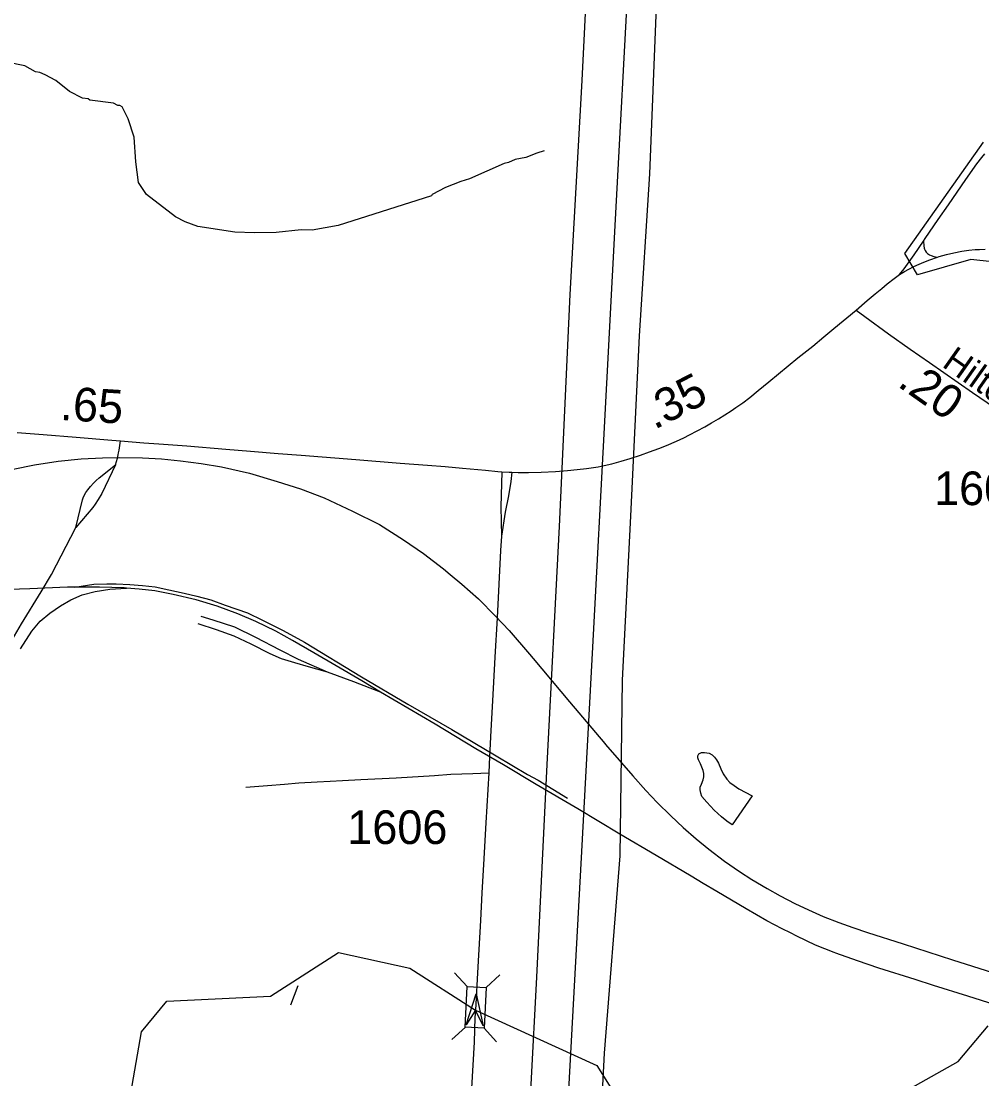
# Model space of a CAD drawing. Extents: x 1383679 to 1536984, y 460658 to 651027.
# Drawn here: x 1403776 to 1407344, y 567193 to 571122 of the extents above; entities that cross this region are included whole.
import ezdxf

# ---------------------------------------------------------------- set-up
doc = ezdxf.new("R2010")
doc.units = 0
for name, color, linetype in [('Default', 7, 'Continuous'), ('Exist Boundary Political City Limit New', 7, 'Continuous'), ('Exist Hydrographic Creek Single Shore', 7, 'Continuous'), ('Exist Hydrographic Misc Water Feature', 7, 'Continuous'), ('Exist Railroad Mainline', 7, 'Continuous'), ('Exist Railroad Spur', 7, 'Continuous'), ('Exist Road Non-System Type 51', 7, 'Continuous'), ('Exist Road Primary NC Attributed', 7, 'Continuous'), ('Exist Road Secondary Mileage Hundredths English Label', 7, 'Continuous'), ('Exist Road Secondary Structure Standard Bridge Attributed CELL', 7, 'Continuous'), ('Exist Road Secondary Structure Standard Bridge CELL', 7, 'Continuous'), ('Exist Road Secondary Type 51 Attributed', 7, 'Continuous'), ('Exist Road Secondary Type 51 Label', 7, 'Continuous'), ('Exist Road Secondary Type 51 Number Label', 7, 'Continuous'), ('Exist Utilities Electrical Transmission Line', 7, 'Continuous'), ('Map Preparation Boundary City Limit Buffer Line', 7, 'Continuous')]:
    doc.layers.add(name, color=color, linetype=linetype)

msp = doc.modelspace()

# ---------------------------------------------------------------- linework, layer by layer
at = {"layer": 'Default'}
msp.add_line((1404778.1, 567467.9), (1404805.5, 567539.2), dxfattribs=at)
at = {"layer": 'Exist Boundary Political City Limit New'}
msp.add_lwpolyline([(1407529.5, 570211.6), (1407303.6, 570236.9), (1407104.9, 570179.1), (1407057.9, 570258.6), (1407350.5, 570672.3)], dxfattribs=at)
at = {"layer": 'Exist Hydrographic Creek Single Shore'}
for points in [[(1404138.9, 566883.8), (1404223.9, 567367.9), (1404317.9, 567480.9), (1404702, 567499.4), (1404954.9, 567661.7), (1405219.9, 567603.9), (1405463.2, 567448.1), (1405913.9, 567242), (1405978.9, 567138.9)], [(1406800.9, 567000.9), (1407255.9, 567257.7), (1407366.9, 567390)]]:
    msp.add_lwpolyline(points, dxfattribs=at)
at = {"layer": 'Exist Hydrographic Misc Water Feature'}
for points in [[(1405718.5, 570639.5), (1405691.5, 570631.7), (1405651.1, 570614.6), (1405610.9, 570607.6), (1405586.6, 570596.2), (1405570.6, 570592.5), (1405441.2, 570535.6), (1405409, 570526.4), (1405352.5, 570503.7), (1405302.5, 570478), (1405299.8, 570472.9), (1404953.3, 570363.1), (1404856.8, 570345.4), (1404816.8, 570346.4), (1404723.7, 570336.9), (1404643.5, 570335), (1404569.8, 570337.5), (1404433.1, 570359.4), (1404385.5, 570376.5), (1404349.9, 570395.3), (1404241.8, 570477.8), (1404212.8, 570522.5), (1404202.5, 570598.7), (1404196.6, 570690.8), (1404174.1, 570759.3), (1404151.1, 570803.8), (1404143.3, 570808), (1404135.3, 570808.2), (1404119.5, 570816.6), (1404031.7, 570828.6), (1404025.8, 570832.8), (1404003.8, 570835.3), (1403956.3, 570860.3), (1403905.3, 570901.6), (1403865.8, 570922.5), (1403845.9, 570930.9), (1403830, 570933.3), (1403790.6, 570956.2), (1403722.8, 570969.8)], [(1406491.5, 568243.5), (1406416.9, 568136.7), (1406396.8, 568149.4), (1406377.6, 568165.4), (1406350.5, 568190.4), (1406322.7, 568220.1), (1406304.6, 568242), (1406300.2, 568254.3), (1406297.8, 568266.2), (1406298.5, 568276.8), (1406302.9, 568286.8), (1406309.5, 568303.2), (1406311.8, 568314.6), (1406311.6, 568326.8), (1406308.8, 568338.3), (1406299.2, 568363), (1406291.8, 568377.9), (1406289.4, 568385.2), (1406289.5, 568392.7), (1406293.4, 568399.5), (1406303.3, 568404.7), (1406313.8, 568405.4), (1406331.2, 568402.1), (1406342, 568396), (1406351.7, 568387.8), (1406359, 568377.9), (1406366, 568365.1), (1406374.5, 568344.7), (1406383.9, 568325.9), (1406396.7, 568305.7), (1406408.3, 568293.7), (1406424.1, 568282), (1406441.7, 568270.3), (1406491.5, 568243.5)]]:
    msp.add_lwpolyline(points, dxfattribs=at)
at = {"layer": 'Exist Railroad Mainline'}
for points in [[(1403746.4, 569457), (1403826, 569473), (1403914.1, 569487.2), (1403999.3, 569495.5), (1404078, 569500), (1404140.3, 569500.9), (1404227.3, 569499.7), (1404298.2, 569495.6), (1404368.3, 569488.6), (1404445.1, 569478.9), (1404520.8, 569466.2), (1404623.8, 569442.4), (1404727.4, 569412.2), (1404813.5, 569384.3), (1404902.2, 569350.6), (1405006.4, 569301.1), (1405106.9, 569251.6), (1405195.7, 569195), (1405270.8, 569144.1), (1405344.6, 569087.1), (1405370, 569066), (1405413, 569030.3), (1405474.7, 568975.4), (1405537.6, 568911.3), (1405588.7, 568857.7), (1405663.6, 568770.4), (1405677.4, 568754.3), (1405813.2, 568592.9), (1405943.5, 568438.3), (1405946.1, 568435.1), (1406048.1, 568318.2), (1406096.7, 568263.7)], [(1403975.5, 569018.9), (1403948.5, 569018.7), (1403809.2, 569012.6), (1403613, 569006.4), (1403463.6, 569000.9), (1403283.9, 568997)], [(1404168, 569016), (1404159.2, 569016.8), (1404067.6, 569019.7), (1403975.5, 569018.9)], [(1405110.6, 568628.5), (1405041, 568670.9), (1404946.5, 568726.3), (1404863.6, 568774.8), (1404784.3, 568821.4), (1404721.7, 568855.9), (1404647.6, 568891.8), (1404581.2, 568920.6), (1404503.8, 568949), (1404426.1, 568972.6), (1404341.3, 568992.1), (1404273.2, 569005.4), (1404214.6, 569011.9), (1404168, 569016)], [(1406309.6, 567918.5), (1406264.1, 567945.5), (1406135.2, 568022.2), (1405999.5, 568102.2), (1405843.7, 568195.2), (1405688.5, 568286.4), (1405567.5, 568358.6), (1405465.5, 568419), (1405314, 568510.1), (1405110.6, 568628.5)], [(1406096.7, 568263.7), (1406138.9, 568219.3), (1406189.4, 568169.7), (1406235.3, 568126.1), (1406283, 568084.2), (1406330.2, 568045.4), (1406388.1, 568001.6), (1406444.5, 567962.4), (1406489.8, 567933.5), (1406546.6, 567899.5), (1406595.6, 567872.2), (1406649.7, 567843.7), (1406699.7, 567820.1), (1406754.2, 567796), (1406812.6, 567773.9), (1406865.4, 567754.3), (1406919.1, 567736.3), (1407051.4, 567693.7), (1407235, 567635.1), (1407384.1, 567587.3)], [(1407420.2, 567459.4), (1407291.6, 567499.8), (1407164.5, 567539.3), (1407095.8, 567561.4), (1406961.7, 567603.3), (1406881.8, 567631.2), (1406801.8, 567660), (1406795, 567662.5), (1406726.4, 567689.9), (1406656.6, 567722.5), (1406633.2, 567734.5), (1406603.1, 567749.9), (1406545.3, 567780.1), (1406469.4, 567823.7), (1406360.1, 567888.5), (1406309.6, 567918.5)]]:
    msp.add_lwpolyline(points, dxfattribs=at)
at = {"layer": 'Exist Railroad Spur'}
for points in [[(1403975.5, 569018.9), (1404046.7, 569030.2), (1404094.5, 569031.2), (1404129.5, 569031.6), (1404180.6, 569029.5), (1404227.5, 569025.6), (1404273.6, 569020.1), (1404324.7, 569009.7), (1404382.3, 568996.7), (1404429.4, 568985.9), (1404480.3, 568971.6), (1404534.2, 568952.8), (1404617.2, 568923.5), (1404673.3, 568896.4), (1404748.9, 568858.1), (1404828.3, 568814.8), (1405040.5, 568686.4), (1405212.5, 568584.4), (1405375.9, 568490), (1405540.3, 568392.9), (1405656.4, 568323.4), (1405696.3, 568301.8), (1405805.6, 568235.3)], [(1403773.6, 568789.8), (1403816.4, 568855.2), (1403846.9, 568893.4), (1403882.7, 568922.8), (1403922.5, 568950.3), (1403960.9, 568971.6), (1404003.1, 568990.3), (1404050.7, 569003.6), (1404106, 569011.1), (1404168, 569016)], [(1405110.6, 568628.5), (1405011.7, 568667), (1404914.5, 568703.7), (1404843.1, 568723.2), (1404792.4, 568737.7), (1404743.6, 568753.2), (1404701.5, 568771.3), (1404630.2, 568806.9), (1404566.9, 568837), (1404501.7, 568860.1), (1404433.4, 568883.3)], [(1404914.5, 568703.7), (1404806.9, 568750), (1404737.7, 568785.1), (1404648, 568832.4), (1404570.2, 568870.3), (1404489.3, 568896.5), (1404444.7, 568910.1)]]:
    msp.add_lwpolyline(points, dxfattribs=at)
at = {"layer": 'Exist Road Non-System Type 51'}
for points in [[(1407126.8, 570304.1), (1407128, 570287.5), (1407129.7, 570278.4), (1407131.1, 570274.6), (1407133.6, 570269.4), (1407137.7, 570263.9), (1407142.6, 570259), (1407149.5, 570253.8), (1407156.1, 570250.6), (1407165.5, 570247.8), (1407179, 570244.8)], [(1404126.5, 569473.3), (1404133.6, 569498), (1404136.5, 569510.3), (1404138.2, 569518.5), (1404140, 569528.6), (1404145.2, 569562.5)], [(1404126.5, 569473.3), (1404075.9, 569367.5), (1404062.1, 569344.3), (1404050.9, 569326.9), (1404042.6, 569315.4), (1403979.3, 569240.3)], [(1403979.3, 569240.3), (1404004.4, 569343.2), (1404006.7, 569350.6), (1404011.4, 569361.6), (1404016.7, 569370.7), (1404024.5, 569381.2), (1404033.5, 569392.9), (1404045, 569405.8), (1404054.8, 569415.5), (1404065.6, 569425.4), (1404126.5, 569473.3)], [(1405598.9, 569445.7), (1405595.4, 569411.6), (1405586.4, 569358.9), (1405573.7, 569297.2), (1405560.4, 569209)], [(1403690.4, 568734.2), (1403777.9, 568883), (1403850.7, 569002), (1403889.7, 569066), (1403979.3, 569240.3)], [(1404610.5, 568276.1), (1404691.2, 568282.9), (1404753.9, 568287.8), (1404807.7, 568292.1), (1404875.6, 568296), (1404923.5, 568298.9), (1404970.2, 568301.2), (1405038, 568304.6), (1405168.7, 568311.4), (1405311.9, 568319.5), (1405371.5, 568324), (1405453.6, 568326.8), (1405512.8, 568329.6)]]:
    msp.add_lwpolyline(points, dxfattribs=at)
at = {"layer": 'Exist Road Primary NC Attributed'}
for points in [[(1407038.8, 570180.6), (1407057.1, 570192), (1407072.3, 570200.7), (1407091.5, 570209.7), (1407111.2, 570218.4), (1407128.2, 570225.9), (1407150.8, 570235.1), (1407179, 570244.8), (1407185.4, 570247), (1407199.6, 570251.4), (1407213.2, 570255), (1407239.6, 570260.9), (1407269.2, 570266.8), (1407295.2, 570270.6), (1407319.2, 570273.1), (1407334.9, 570273.7), (1407356.7, 570274.2)], [(1406876.8, 570047.9), (1406917.8, 570084), (1406947.9, 570108.3), (1406972.6, 570128.5), (1406992.8, 570145.5), (1407018.2, 570166), (1407028.5, 570173.7), (1407038.8, 570180.6)], [(1405561.2, 569448.1), (1405588.4, 569446), (1405598.9, 569445.7), (1405622.5, 569445), (1405660.3, 569445.1), (1405707.5, 569446.5), (1405761, 569449.3), (1405805.1, 569452.4), (1405841.4, 569455.6), (1405875.6, 569460), (1405918.8, 569466.7), (1405941.6, 569470.8), (1405970.2, 569477.2), (1406004.6, 569486.6), (1406038.4, 569497.4), (1406076.9, 569509.9), (1406110.1, 569521.4), (1406144, 569533.9), (1406173.4, 569545.6), (1406209.8, 569561.7), (1406237.5, 569574.2), (1406258.9, 569585.2), (1406287, 569599.8), (1406314.8, 569614.8), (1406340.2, 569629.4), (1406365.8, 569644.3), (1406390.2, 569659.6), (1406413.5, 569674.5), (1406430.8, 569686.4), (1406445.4, 569696.4), (1406455.9, 569704.1), (1406482, 569724.2), (1406512.9, 569749.2), (1406553.6, 569782.3), (1406660.9, 569870.4), (1406715.9, 569914.5), (1406756.9, 569948.6), (1406794.1, 569979.9), (1406876.8, 570047.9)], [(1403761.4, 569593.1), (1403858, 569586.1), (1403980.1, 569576.9), (1404113.6, 569565), (1404145.2, 569562.5), (1404232.5, 569555.5), (1404288.1, 569551.7), (1404391.7, 569543.6), (1404536.9, 569531.7), (1404628.2, 569524.9), (1404730.7, 569516.2), (1404815.9, 569509.3), (1405019.5, 569493), (1405183.7, 569480), (1405284.9, 569472.6), (1405351, 569467.1), (1405415.1, 569461.4), (1405501.2, 569453.5), (1405547.1, 569449.1), (1405561.2, 569448.1)]]:
    msp.add_lwpolyline(points, dxfattribs=at)
at = {"layer": 'Exist Road Secondary Structure Standard Bridge Attributed CELL'}
msp.add_lwpolyline([(1405428.9, 567392.9), (1405466.1, 567509), (1405492, 567389.9), (1405463.2, 567448.1)], close=True, dxfattribs=at)
at = {"layer": 'Exist Road Secondary Structure Standard Bridge CELL'}
for p, q in [((1405386.3, 567586.8), (1405432.6, 567535.7)), ((1405554.2, 567578.7), (1405503.1, 567532.3)), ((1405426.6, 567384.7), (1405375.6, 567338.3)), ((1405495.5, 567381.4), (1405541.9, 567330.3))]:
    msp.add_line(p, q, dxfattribs=at)
msp.add_lwpolyline([(1405503.1, 567532.3), (1405495.9, 567381.4), (1405425.4, 567384.8), (1405432.6, 567535.7)], close=True, dxfattribs=at)
at = {"layer": 'Exist Road Secondary Type 51 Attributed'}
for points in [[(1407038.8, 570180.6), (1407055.3, 570202), (1407092.1, 570253.7), (1407126.8, 570304.1), (1407133.8, 570314.3), (1407182.2, 570385.3), (1407220.6, 570439.2), (1407284.9, 570534), (1407325.7, 570591.4), (1407343.9, 570615.1), (1407354.8, 570629.3)], [(1406876.8, 570047.9), (1406909.1, 570024.9), (1406997.7, 569960.6), (1407078, 569903.4), (1407149.4, 569853.3), (1407309.7, 569742.8), (1407469.3, 569633.4), (1407570.7, 569563.5), (1407613.5, 569533.7), (1407640.5, 569514.9)], [(1405561.2, 569448.1), (1405557.3, 569318), (1405560.4, 569209), (1405556.8, 569155.1), (1405543.6, 568905.2)], [(1405543.6, 568905.2), (1405535.8, 568758.9), (1405526.8, 568596.8), (1405521, 568486.4), (1405515.9, 568389.2)], [(1405515.9, 568389.2), (1405512.9, 568330.5), (1405512.8, 568329.6), (1405501.8, 568144.3), (1405493.8, 567989), (1405487.8, 567883.1), (1405482.6, 567781.1), (1405472.7, 567608.8), (1405463.2, 567448.1)], [(1405463.2, 567448.1), (1405461.5, 567420.3), (1405458.2, 567329), (1405448.8, 567157.7)]]:
    msp.add_lwpolyline(points, dxfattribs=at)
at = {"layer": 'Exist Utilities Electrical Transmission Line'}
for points in [[(1407546.1, 575959.8), (1407287.7, 575460), (1406905.3, 574736.1), (1406578.6, 574109.4), (1406270.8, 573534.3), (1406066.2, 573139.7), (1405967.1, 572957.2), (1405942.2, 572437.2), (1405897.7, 571699.6), (1405858.2, 570901.6), (1405814.6, 570105.9), (1405774, 569243.9), (1405729, 568360.2), (1405689.7, 567570.2), (1405648.2, 566772.4), (1405611.6, 566028.4), (1405579.4, 565658.7), (1405293.4, 565189.4), (1404902.6, 564565.8), (1404474.9, 563872.6), (1404166.4, 563379.8), (1403786.2, 562770)], [(1407574.8, 575755.2), (1407276.9, 575184.1), (1406954.4, 574559.1), (1406683.5, 574045.5), (1406363.4, 573452.6), (1406117.4, 572978.5), (1406076.2, 572206.8), (1406033.8, 571354.9), (1405981.1, 570363), (1405939.9, 569589.3), (1405901.7, 568865.3), (1405857.6, 568037.6), (1405808.2, 567127.8), (1405769.9, 566396), (1405744.7, 565850), (1405717.5, 565554.2), (1405429.7, 565091), (1405014.7, 564447.7), (1404638.6, 563853.7), (1404295.3, 563309.4), (1403941.9, 562755.2)], [(1407540.3, 574072.6), (1406969.5, 573562.1), (1406504.6, 573160), (1406366.3, 573030.4), (1406222.2, 572908.8), (1406202.2, 572548.8), (1406173.8, 571936.9), (1406134.9, 571174.9), (1406110.4, 570554.9), (1406072, 569953.2), (1406038.7, 569283.4), (1406008.5, 568673.5), (1405999.3, 568021.2), (1405940.9, 567287.6), (1405904.8, 566565.8), (1405876.1, 565937.8), (1405845.2, 565534.1), (1405715.6, 565320.2), (1405409.4, 564839.1), (1405012.7, 564209.6), (1404669.3, 563661.2), (1404274.9, 563043.7)]]:
    msp.add_lwpolyline(points, dxfattribs=at)
at = {"layer": 'Map Preparation Boundary City Limit Buffer Line'}
msp.add_lwpolyline([(1407529.5, 570211.6), (1407303.6, 570236.9), (1407104.9, 570179.1), (1407057.9, 570258.6), (1407350.5, 570672.3)], dxfattribs=at)

# ---------------------------------------------------------------- texts
at = {"layer": 'Exist Road Secondary Mileage Hundredths English Label'}
for s, rotation, p in [('.20', 324.7464, (1407026.8, 569768.1)), ('.35', 27.3505, (1406128.2, 569602.8)), ('.65', 356.4244, (1403919.6, 569640.6))]:
    msp.add_text(s, height=125, rotation=rotation, dxfattribs=at).set_placement(p)
at = {"layer": 'Exist Road Secondary Type 51 Label'}
msp.add_text('Hilton Dr', height=95, rotation=324.8565, dxfattribs=at).set_placement((1407192.3, 569840.9))
at = {"layer": 'Exist Road Secondary Type 51 Number Label'}
for s, p in [('1607', (1407166.7, 569323.8)), ('1606', (1404987.5, 568065))]:
    msp.add_text(s, height=125, dxfattribs=at).set_placement(p)

doc.saveas('drawing.dxf')
